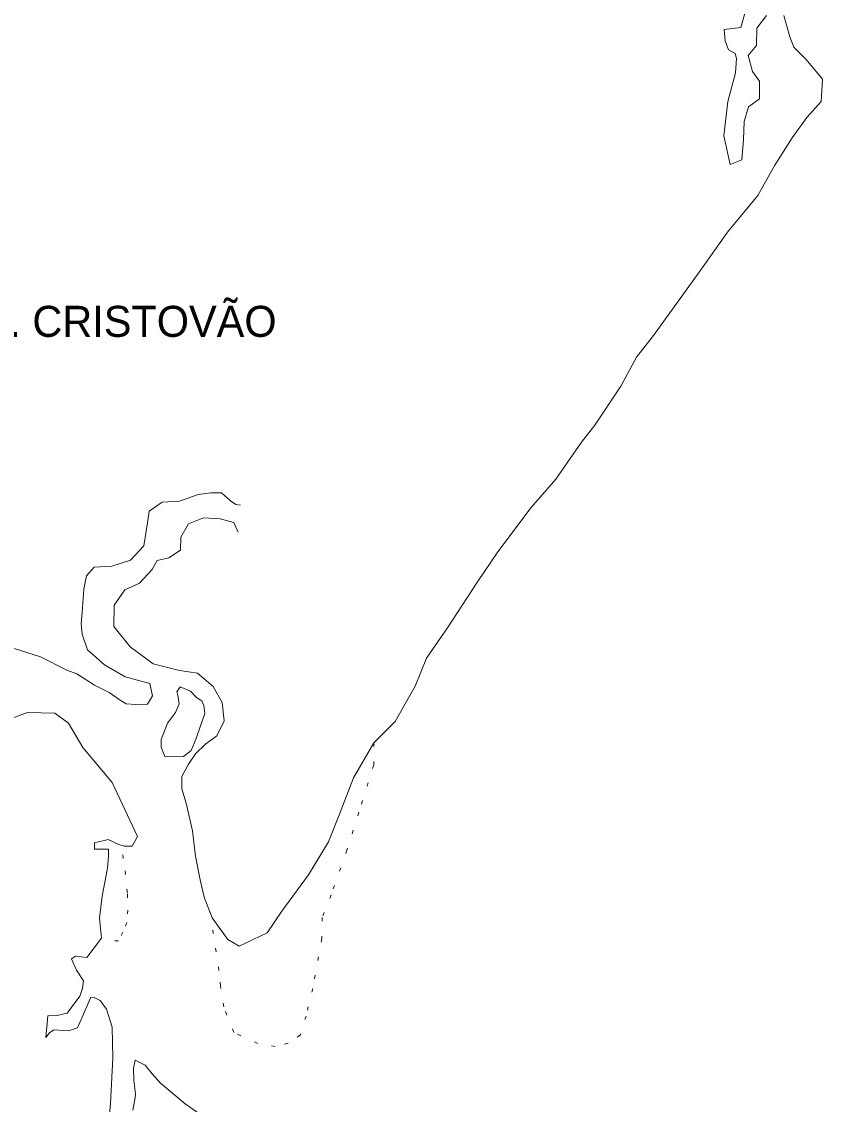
# Model space of a CAD drawing. Extents: x 47169 to 972804, y 7447977 to 9608469.
# Drawn here: x 697299 to 714618, y 8764843 to 8788259 of the extents above; entities that cross this region are included whole.
import ezdxf

# ---------------------------------------------------------------- set-up
doc = ezdxf.new("R2010")
doc.units = 0
doc.header["$LTSCALE"] = 270
doc.linetypes.add('DOTTED', pattern=[1.5, 0.3, -1.2])
doc.layers.add('1', color=7, linetype='Continuous', lineweight=13)
doc.layers.add('3', color=7, linetype='Continuous')

msp = doc.modelspace()

# ---------------------------------------------------------------- linework, layer by layer
at = {"layer": '1'}
for points in [[(713413.7, 8788394.9), (713204.2, 8788119.7), (713190.8, 8787743.6), (713014.5, 8787523.5), (713110.7, 8787179.9), (713262.3, 8786968.7), (713259.9, 8786592.6), (713018.2, 8786417.1), (712928.7, 8786096.8), (712915.3, 8785709.7), (712879.6, 8785267.4), (712627.6, 8785169.4), (712489.5, 8785789.9), (712570.8, 8786530.6), (712738.8, 8787149.1), (712762.6, 8787458.7), (712730.5, 8787569.6), (712588.9, 8787647.9), (712513.7, 8787847.6), (712493.4, 8788091.1), (712854.4, 8788133), (712977.5, 8788563.7)], [(701985.9, 8777215.9), (701888.8, 8777426.7), (701594.2, 8777506), (701233.7, 8777530.3), (700905.1, 8777399.6), (700739.4, 8777113), (700737.6, 8776825.3), (700485.2, 8776660.9), (700233.6, 8776607.2), (700123.1, 8776408.7), (699848.1, 8776111.7), (699530.3, 8775969.8), (699298.8, 8775639.4), (699295.9, 8775174.8), (699643, 8774741.2), (700143.3, 8774373), (700710.7, 8774225.7), (701103.7, 8774168), (701440.7, 8773878.2), (701635.2, 8773534.1), (701676.5, 8773135.6), (701521.5, 8772815.7), (701280, 8772640.2), (701060.1, 8772420.3), (700905.8, 8772200), (700762.1, 8771935.3), (700760.5, 8771669.8), (700856.9, 8771359.5), (700995.2, 8770761.2), (701057.3, 8770207.7), (701163.4, 8769698.1), (701248.5, 8769321.5), (701420.6, 8768877.9), (701756.3, 8768411.1), (702006.7, 8768265.8), (702609.4, 8768549.6), (702929.2, 8769023.3), (703502.3, 8769805.2), (703932.9, 8770521.7), (704177, 8771117.5), (704477, 8771901.1), (704918.8, 8772661.7), (705380.7, 8773123.4), (705811.7, 8773884.1), (706055.9, 8774491), (706508.2, 8775151.9), (707159.2, 8776143.5), (707600.5, 8776793.4), (708317, 8777751.4), (708856.5, 8778367.5), (709408, 8779160.6), (709694.6, 8779534.9), (710257.4, 8780372.1), (710600.3, 8781000.5), (710964, 8781473.9), (711956.6, 8782839.4), (712563.4, 8783709.4), (713224.5, 8784501.8), (713589.4, 8785152.1), (713965, 8785747.1), (714284.9, 8786187.6), (714593.2, 8786528.6), (714618.3, 8787015.2), (714271.2, 8787437.9), (713999.6, 8787705.2), (713913.6, 8787927), (713785.4, 8788392.5)], [(696998.5, 8774746.2), (697707.4, 8774520.7), (698273.9, 8774229.6), (698492, 8774150.8), (698872.9, 8773905.1), (699188.8, 8773748.3), (699428.2, 8773580.9), (699558.9, 8773502.6), (699766.4, 8773490.3), (700017.8, 8773499.8), (700128.1, 8773676.2), (700075.1, 8773942), (699540.6, 8774089.1), (699094.2, 8774346.3), (698724.6, 8774669.3), (698606.5, 8775013), (698586.1, 8775245.5), (698609.3, 8775477.6), (698645.2, 8775986.3), (698701.6, 8776273.6), (698866.7, 8776460.7), (699249.3, 8776480.5), (699654.4, 8776610.7), (699940.4, 8776918.8), (700020, 8777416.1), (700054.3, 8777670.3), (700339.7, 8777867.7), (700711.4, 8777887.6), (701116.6, 8778028.9), (701401, 8778071.4), (701619.6, 8778070), (701815.2, 8777891.8), (701934.9, 8777813.6), (702033.2, 8777802)], [(698064.4, 8766763.4), (698283.2, 8766817.4), (698558.6, 8767180.8), (698614.2, 8767346.4), (698637.1, 8767512.2), (698485.6, 8767745.4), (698377.8, 8767989.5), (698465.6, 8768044.3), (698705.8, 8768020.7), (699025.2, 8768439.1), (698984.1, 8768870.8), (699041.7, 8769346.2), (699154.7, 8769953.9), (699178.1, 8770208.2), (699179, 8770363.1), (698873.1, 8770365), (698873.9, 8770497.7), (699169.4, 8770573.3), (699398.1, 8770461.3), (699518.1, 8770427.4), (699692.9, 8770426.3), (699803.5, 8770635.8), (699253.4, 8771800.8), (698624.3, 8772556.9), (698310.7, 8773089.9), (698016.9, 8773301.9), (697427, 8773316.5), (696956, 8773142.4)], [(699092.8, 8763460.3), (699221.7, 8764864.6), (699271.4, 8765848.8), (699253.7, 8766512.7), (699135.9, 8766900.7), (698995, 8767089.6), (698864.3, 8767156.8), (698798.8, 8767157.2), (698710.2, 8766958.6), (698510.7, 8766495.2), (698313.6, 8766430), (697997, 8766454.1), (697898.2, 8766388.3), (697821.2, 8766289.2), (697867.7, 8766753.6), (698064.4, 8766763.4)], [(701121.2, 8764653.6), (700838.4, 8764854.5), (700305.9, 8765300.4), (700121.4, 8765500.7), (699969.6, 8765689.7), (699751.8, 8765801.6), (699717.9, 8765624.8), (699727.2, 8765359.3), (699758.2, 8765071.4), (699757.7, 8764994), (699701.4, 8764717.8)]]:
    msp.add_lwpolyline(points, dxfattribs=at)
msp.add_lwpolyline([(700452.3, 8773087.8), (700628.6, 8773319.1), (700706.2, 8773506.7), (700674.6, 8773694.9), (700653.2, 8773761.4), (700730.3, 8773871.6), (700948.3, 8773781.7), (701089.5, 8773637), (701198.3, 8773570), (701241.4, 8773470.1), (701262.2, 8773293), (701173.3, 8773050.2), (701073.1, 8772752.1), (700962.3, 8772498.3), (700797.5, 8772366.6), (700535.2, 8772357.2), (700393.3, 8772369.1), (700318, 8772568.7), (700319, 8772734.6)], close=True, dxfattribs=at)
at = {"layer": '1', "linetype": 'DOTTED'}
for points in [[(704918.8, 8772661.7), (704915.8, 8772186), (704592.5, 8771159.2), (704336, 8770342.1), (703991.2, 8769370.7), (703802.4, 8768885.1), (703788.7, 8768431.6), (703596.1, 8767348.6), (703450.3, 8766752.1), (703327.6, 8766343.6), (703064.3, 8766168.2), (702779.8, 8766092.6), (702408.7, 8766161.2), (701885.8, 8766396.8), (701670.8, 8766951.3), (701597.1, 8767405.4), (701566.4, 8767737.5), (701430, 8768634.4)], [(699484.2, 8770239.5), (699536.7, 8769896.3), (699588.2, 8769387.1), (699597, 8769044), (699573.5, 8768778.7), (699484.8, 8768569), (699396.3, 8768381.5), (699046.5, 8768361.5)]]:
    msp.add_lwpolyline(points, dxfattribs=at)

# ---------------------------------------------------------------- texts
at = {"layer": '3'}
msp.add_text('S. CRISTOVÃO', height=670.8, dxfattribs=at).set_placement((696434.2, 8781442))

doc.saveas('drawing.dxf')
